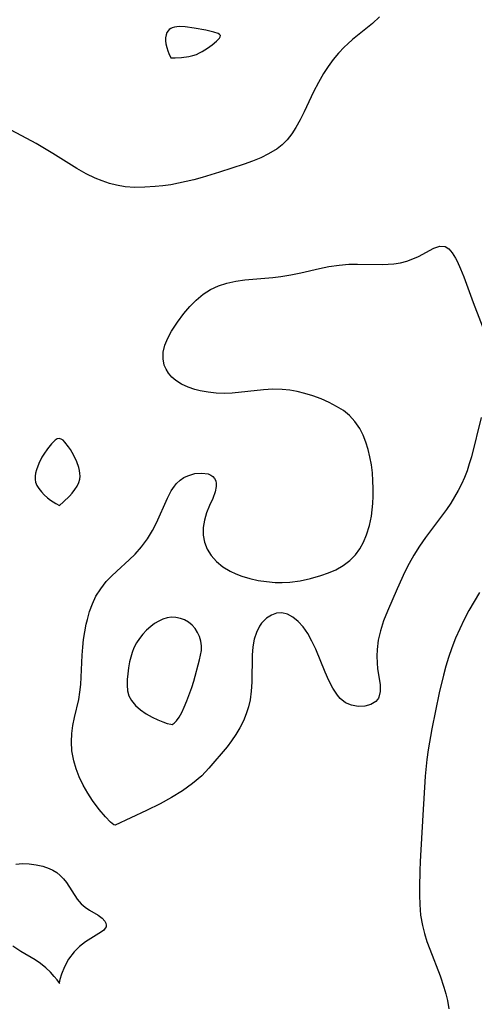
# Model space of a CAD drawing. Header units: metres. Extents: x 1073367 to 1082519, y 1569854 to 1574957.
# Tile 611 of 656: x 1078201 to 1078283, y 1574160 to 1574336. Entities that reach past the tile are written whole.
import ezdxf

# ---------------------------------------------------------------- set-up
doc = ezdxf.new("R2010")
doc.units = ezdxf.units.M
doc.layers.add('CGG_CurvaNivelLidar_v1', color=253, linetype='Continuous', lineweight=30)

msp = doc.modelspace()

# ---------------------------------------------------------------- linework, layer by layer
at = {"layer": 'CGG_CurvaNivelLidar_v1'}
for p, q in [((1078265.9112, 1574336.6425, 70), (1078264.6599, 1574335.445, 70)), ((1078228.7444, 1574334.6726, 70), (1078228.4622, 1574334.5295, 70)), ((1078229.1391, 1574334.7907, 70), (1078228.7444, 1574334.6726, 70)), ((1078229.5655, 1574334.8514, 70), (1078229.1391, 1574334.7907, 70)), ((1078230.0146, 1574334.8691, 70), (1078229.5655, 1574334.8514, 70)), ((1078231.0439, 1574334.8083, 70), (1078230.0146, 1574334.8691, 70)), ((1078232.6475, 1574334.589, 70), (1078231.0439, 1574334.8083, 70)), ((1078234.777, 1574334.2157, 70), (1078232.6475, 1574334.589, 70)), ((1078264.6599, 1574335.445, 70), (1078261.0696, 1574332.525, 70)), ((1078227.5586, 1574332.8684, 70), (1078227.5477, 1574332.3266, 70)), ((1078227.6397, 1574333.3691, 70), (1078227.5586, 1574332.8684, 70)), ((1078227.7829, 1574333.7851, 70), (1078227.6397, 1574333.3691, 70)), ((1078227.9858, 1574334.1203, 70), (1078227.7829, 1574333.7851, 70)), ((1078228.2083, 1574334.3449, 70), (1078227.9858, 1574334.1203, 70)), ((1078228.4622, 1574334.5295, 70), (1078228.2083, 1574334.3449, 70)), ((1078236.2271, 1574333.8935, 70), (1078234.777, 1574334.2157, 70)), ((1078236.9823, 1574333.631, 70), (1078236.2271, 1574333.8935, 70)), ((1078236.6547, 1574332.2333, 70), (1078237.2065, 1574332.8026, 70)), ((1078237.2385, 1574333.472, 70), (1078236.9823, 1574333.631, 70)), ((1078237.2065, 1574332.8026, 70), (1078237.3535, 1574333.0584, 70)), ((1078237.372, 1574333.2847, 70), (1078237.2385, 1574333.472, 70)), ((1078237.3535, 1574333.0584, 70), (1078237.372, 1574333.2847, 70)), ((1078227.5477, 1574332.3266, 70), (1078227.6039, 1574331.7688, 70)), ((1078227.6039, 1574331.7688, 70), (1078227.743, 1574331.132, 70)), ((1078227.743, 1574331.132, 70), (1078227.9311, 1574330.5397, 70)), ((1078235.0433, 1574331.0056, 70), (1078235.9004, 1574331.6235, 70)), ((1078235.9004, 1574331.6235, 70), (1078236.6547, 1574332.2333, 70)), ((1078259.6, 1574331.1889, 70), (1078258.5777, 1574330.0971, 70)), ((1078260.2176, 1574331.7803, 70), (1078259.6, 1574331.1889, 70)), ((1078261.0696, 1574332.525, 70), (1078260.2176, 1574331.7803, 70)), ((1078227.9311, 1574330.5397, 70), (1078228.1343, 1574330.0248, 70)), ((1078228.1343, 1574330.0248, 70), (1078228.5, 1574329.287, 70)), ((1078228.5, 1574329.287, 70), (1078229.2642, 1574329.2811, 70)), ((1078229.2642, 1574329.2811, 70), (1078230.4022, 1574329.3333, 70)), ((1078230.4022, 1574329.3333, 70), (1078231.7447, 1574329.5061, 70)), ((1078231.7447, 1574329.5061, 70), (1078232.4133, 1574329.6603, 70)), ((1078232.4133, 1574329.6603, 70), (1078233.065, 1574329.8779, 70)), ((1078233.065, 1574329.8779, 70), (1078233.6427, 1574330.1359, 70)), ((1078233.6427, 1574330.1359, 70), (1078234.1309, 1574330.4121, 70)), ((1078234.1309, 1574330.4121, 70), (1078235.0433, 1574331.0056, 70)), ((1078258.5777, 1574330.0971, 70), (1078257.6203, 1574328.9364, 70)), ((1078256.7265, 1574327.7164, 70), (1078255.8975, 1574326.4441, 70)), ((1078257.6203, 1574328.9364, 70), (1078256.7265, 1574327.7164, 70)), ((1078255.8975, 1574326.4441, 70), (1078254.9667, 1574324.8194, 70)), ((1078254.9667, 1574324.8194, 70), (1078254.1129, 1574323.1494, 70)), ((1078254.1129, 1574323.1494, 70), (1078252.4196, 1574319.5771, 70)), ((1078252.4196, 1574319.5771, 70), (1078251.6896, 1574318.134, 70)), ((1078251.6896, 1574318.134, 70), (1078250.908, 1574316.7506, 70)), ((1078202.6765, 1574314.824, 70), (1078198.8048, 1574316.8564, 70)), ((1078250.1685, 1574315.6204, 70), (1078249.3482, 1574314.5772, 70)), ((1078250.908, 1574316.7506, 70), (1078250.1685, 1574315.6204, 70)), ((1078204.3337, 1574313.9018, 70), (1078202.6765, 1574314.824, 70)), ((1078207.3428, 1574312.0989, 70), (1078204.3337, 1574313.9018, 70)), ((1078248.4455, 1574313.6651, 70), (1078247.5377, 1574312.946, 70)), ((1078249.3482, 1574314.5772, 70), (1078248.4455, 1574313.6651, 70)), ((1078211.6111, 1574309.4175, 70), (1078207.3428, 1574312.0989, 70)), ((1078246.038, 1574312.0287, 70), (1078244.632, 1574311.3456, 70)), ((1078247.5377, 1574312.946, 70), (1078246.038, 1574312.0287, 70)), ((1078241.6296, 1574310.1863, 70), (1078237.1957, 1574308.7543, 70)), ((1078243.1562, 1574310.7384, 70), (1078241.6296, 1574310.1863, 70)), ((1078244.632, 1574311.3456, 70), (1078243.1562, 1574310.7384, 70)), ((1078213.2908, 1574308.4772, 70), (1078211.6111, 1574309.4175, 70)), ((1078214.9356, 1574307.6916, 70), (1078213.2908, 1574308.4772, 70)), ((1078237.1957, 1574308.7543, 70), (1078234.1139, 1574307.8126, 70)), ((1078216.194, 1574307.1817, 70), (1078214.9356, 1574307.6916, 70)), ((1078217.4722, 1574306.7505, 70), (1078216.194, 1574307.1817, 70)), ((1078218.7707, 1574306.4129, 70), (1078217.4722, 1574306.7505, 70)), ((1078220.278, 1574306.1607, 70), (1078218.7707, 1574306.4129, 70)), ((1078227.0818, 1574306.3284, 70), (1078225.6651, 1574306.1848, 70)), ((1078228.4991, 1574306.5229, 70), (1078227.0818, 1574306.3284, 70)), ((1078229.8854, 1574306.7728, 70), (1078228.4991, 1574306.5229, 70)), ((1078232.645, 1574307.413, 70), (1078229.8854, 1574306.7728, 70)), ((1078234.1139, 1574307.8126, 70), (1078232.645, 1574307.413, 70)), ((1078222.0558, 1574306.041, 70), (1078220.278, 1574306.1607, 70)), ((1078223.8537, 1574306.0638, 70), (1078222.0558, 1574306.041, 70)), ((1078225.6651, 1574306.1848, 70), (1078223.8537, 1574306.0638, 70)), ((1078272.9096, 1574293.6701, 70), (1078275.6951, 1574295.1617, 70)), ((1078275.6951, 1574295.1617, 70), (1078276.7428, 1574295.4975, 70)), ((1078276.7428, 1574295.4975, 70), (1078277.6854, 1574295.4452, 70)), ((1078277.6854, 1574295.4452, 70), (1078278.37, 1574295.0225, 70)), ((1078278.37, 1574295.0225, 70), (1078278.9823, 1574294.3048, 70)), ((1078278.9823, 1574294.3048, 70), (1078279.5553, 1574293.3636, 70)), ((1078258.701, 1574292.1129, 70), (1078260.4347, 1574292.2449, 70)), ((1078260.4347, 1574292.2449, 70), (1078261.9543, 1574292.2789, 70)), ((1078261.9543, 1574292.2789, 70), (1078266.3914, 1574292.225, 70)), ((1078266.3914, 1574292.225, 70), (1078267.4595, 1574292.2406, 70)), ((1078267.4595, 1574292.2406, 70), (1078268.5026, 1574292.3122, 70)), ((1078268.5026, 1574292.3122, 70), (1078269.6833, 1574292.5009, 70)), ((1078269.6833, 1574292.5009, 70), (1078270.8192, 1574292.802, 70)), ((1078270.8192, 1574292.802, 70), (1078271.896, 1574293.2022, 70)), ((1078271.896, 1574293.2022, 70), (1078272.9096, 1574293.6701, 70)), ((1078279.5553, 1574293.3636, 70), (1078279.8428, 1574292.8125, 70)), ((1078279.8428, 1574292.8125, 70), (1078280.4637, 1574291.4456, 70)), ((1078250.0195, 1574290.3549, 70), (1078251.7976, 1574290.7055, 70)), ((1078251.7976, 1574290.7055, 70), (1078255.1565, 1574291.4732, 70)), ((1078255.1565, 1574291.4732, 70), (1078256.8234, 1574291.8224, 70)), ((1078256.8234, 1574291.8224, 70), (1078258.701, 1574292.1129, 70)), ((1078280.4637, 1574291.4456, 70), (1078281.0378, 1574289.996, 70)), ((1078237.0242, 1574288.3809, 70), (1078238.525, 1574288.8906, 70)), ((1078238.525, 1574288.8906, 70), (1078240.1378, 1574289.2509, 70)), ((1078240.1378, 1574289.2509, 70), (1078241.795, 1574289.4794, 70)), ((1078241.795, 1574289.4794, 70), (1078246.7964, 1574289.9011, 70)), ((1078246.7964, 1574289.9011, 70), (1078248.2272, 1574290.0717, 70)), ((1078248.2272, 1574290.0717, 70), (1078250.0195, 1574290.3549, 70)), ((1078281.0378, 1574289.996, 70), (1078282.7392, 1574285.416, 70)), ((1078234.2795, 1574286.8777, 70), (1078235.6019, 1574287.7105, 70)), ((1078235.6019, 1574287.7105, 70), (1078237.0242, 1574288.3809, 70)), ((1078231.8839, 1574284.6664, 70), (1078233.0272, 1574285.8385, 70)), ((1078233.0272, 1574285.8385, 70), (1078234.2795, 1574286.8777, 70)), ((1078282.7392, 1574285.416, 70), (1078285.3682, 1574278.5665, 70)), ((1078229.6857, 1574281.8797, 70), (1078230.8283, 1574283.4083, 70)), ((1078230.8283, 1574283.4083, 70), (1078231.8839, 1574284.6664, 70)), ((1078228.6167, 1574280.2728, 70), (1078229.6857, 1574281.8797, 70)), ((1078227.9357, 1574279.0132, 70), (1078228.6167, 1574280.2728, 70)), ((1078227.4256, 1574277.7403, 70), (1078227.9357, 1574279.0132, 70)), ((1078227.1078, 1574275.3055, 70), (1078227.1356, 1574276.4676, 70)), ((1078227.1356, 1574276.4676, 70), (1078227.4256, 1574277.7403, 70)), ((1078227.3226, 1574274.19, 70), (1078227.1078, 1574275.3055, 70)), ((1078227.6305, 1574273.4356, 70), (1078227.3226, 1574274.19, 70)), ((1078228.0595, 1574272.7336, 70), (1078227.6305, 1574273.4356, 70)), ((1078228.6642, 1574272.0292, 70), (1078228.0595, 1574272.7336, 70)), ((1078229.3901, 1574271.4079, 70), (1078228.6642, 1574272.0292, 70)), ((1078230.4195, 1574270.7669, 70), (1078229.3901, 1574271.4079, 70)), ((1078231.5723, 1574270.244, 70), (1078230.4195, 1574270.7669, 70)), ((1078232.8182, 1574269.8259, 70), (1078231.5723, 1574270.244, 70)), ((1078233.7801, 1574269.5791, 70), (1078232.8182, 1574269.8259, 70)), ((1078235.1887, 1574269.3095, 70), (1078233.7801, 1574269.5791, 70)), ((1078236.6364, 1574269.1398, 70), (1078235.1887, 1574269.3095, 70)), ((1078245.0933, 1574269.7439, 70), (1078239.5018, 1574269.1455, 70)), ((1078246.7761, 1574269.844, 70), (1078245.0933, 1574269.7439, 70)), ((1078248.4468, 1574269.8241, 70), (1078246.7761, 1574269.844, 70)), ((1078249.8175, 1574269.6835, 70), (1078248.4468, 1574269.8241, 70)), ((1078251.1727, 1574269.4399, 70), (1078249.8175, 1574269.6835, 70)), ((1078252.5093, 1574269.1105, 70), (1078251.1727, 1574269.4399, 70)), ((1078238.1098, 1574269.0853, 70), (1078236.6364, 1574269.1398, 70)), ((1078239.5018, 1574269.1455, 70), (1078238.1098, 1574269.0853, 70)), ((1078253.9614, 1574268.6621, 70), (1078252.5093, 1574269.1105, 70)), ((1078255.4447, 1574268.1117, 70), (1078253.9614, 1574268.6621, 70)), ((1078256.8759, 1574267.4849, 70), (1078255.4447, 1574268.1117, 70)), ((1078258.2367, 1574266.7808, 70), (1078256.8759, 1574267.4849, 70)), ((1078259.4389, 1574266.031, 70), (1078258.2367, 1574266.7808, 70)), ((1078260.5238, 1574265.163, 70), (1078259.4389, 1574266.031, 70)), ((1078261.5305, 1574264.0557, 70), (1078260.5238, 1574265.163, 70)), ((1078262.3767, 1574262.7942, 70), (1078261.5305, 1574264.0557, 70)), ((1078284.1608, 1574264.7603, 70), (1078282.4021, 1574257.7049, 70)), ((1078262.9843, 1574261.6156, 70), (1078262.3767, 1574262.7942, 70)), ((1078207.4126, 1574260.4308, 70.5), (1078207.0584, 1574260.06, 70.5)), ((1078207.7667, 1574260.7304, 70.5), (1078207.4126, 1574260.4308, 70.5)), ((1078208.1189, 1574260.9329, 70.5), (1078207.7667, 1574260.7304, 70.5)), ((1078208.4675, 1574261.0036, 70.5), (1078208.1189, 1574260.9329, 70.5)), ((1078208.8156, 1574260.9127, 70.5), (1078208.4675, 1574261.0036, 70.5)), ((1078209.1588, 1574260.6869, 70.5), (1078208.8156, 1574260.9127, 70.5)), ((1078209.4975, 1574260.3618, 70.5), (1078209.1588, 1574260.6869, 70.5)), ((1078263.4914, 1574260.365, 70), (1078262.9843, 1574261.6156, 70)), ((1078206.3573, 1574259.1775, 70.5), (1078205.6842, 1574258.1819, 70.5)), ((1078207.0584, 1574260.06, 70.5), (1078206.3573, 1574259.1775, 70.5)), ((1078210.1599, 1574259.5141, 70.5), (1078209.4975, 1574260.3618, 70.5)), ((1078210.481, 1574259.0262, 70.5), (1078210.1599, 1574259.5141, 70.5)), ((1078211.0894, 1574257.9753, 70.5), (1078210.481, 1574259.0262, 70.5)), ((1078263.9013, 1574259.0565, 70), (1078263.4914, 1574260.365, 70)), ((1078264.215, 1574257.7182, 70), (1078263.9013, 1574259.0565, 70)), ((1078205.3687, 1574257.6574, 70.5), (1078204.8069, 1574256.5512, 70.5)), ((1078205.6842, 1574258.1819, 70.5), (1078205.3687, 1574257.6574, 70.5)), ((1078211.6153, 1574256.859, 70.5), (1078211.0894, 1574257.9753, 70.5)), ((1078264.4637, 1574256.3126, 70), (1078264.215, 1574257.7182, 70)), ((1078282.4021, 1574257.7049, 70), (1078282.0428, 1574256.447, 70)), ((1078204.3767, 1574255.3951, 70.5), (1078204.2285, 1574254.8157, 70.5)), ((1078204.8069, 1574256.5512, 70.5), (1078204.3767, 1574255.3951, 70.5)), ((1078211.9679, 1574255.8106, 70.5), (1078211.6153, 1574256.859, 70.5)), ((1078212.0922, 1574255.2815, 70.5), (1078211.9679, 1574255.8106, 70.5)), ((1078212.1749, 1574254.7545, 70.5), (1078212.0922, 1574255.2815, 70.5)), ((1078264.6453, 1574254.882, 70), (1078264.4637, 1574256.3126, 70)), ((1078281.6377, 1574255.2073, 70), (1078281.1713, 1574253.9923, 70)), ((1078282.0428, 1574256.447, 70), (1078281.6377, 1574255.2073, 70)), ((1078204.1424, 1574254.2415, 70.5), (1078204.1402, 1574253.6773, 70.5)), ((1078204.1402, 1574253.6773, 70.5), (1078204.2387, 1574253.1585, 70.5)), ((1078204.2285, 1574254.8157, 70.5), (1078204.1424, 1574254.2415, 70.5)), ((1078211.9757, 1574253.1134, 70.5), (1078212.1617, 1574253.7112, 70.5)), ((1078212.1617, 1574253.7112, 70.5), (1078212.2061, 1574254.2335, 70.5)), ((1078212.2061, 1574254.2335, 70.5), (1078212.1749, 1574254.7545, 70.5)), ((1078229.5289, 1574252.9254, 70), (1078230.1772, 1574253.5397, 70)), ((1078230.1772, 1574253.5397, 70), (1078230.8319, 1574253.9944, 70)), ((1078230.8319, 1574253.9944, 70), (1078231.5251, 1574254.343, 70)), ((1078231.5251, 1574254.343, 70), (1078232.8052, 1574254.7177, 70)), ((1078232.8052, 1574254.7177, 70), (1078234.054, 1574254.8117, 70)), ((1078234.054, 1574254.8117, 70), (1078235.1667, 1574254.6497, 70)), ((1078235.1667, 1574254.6497, 70), (1078235.6439, 1574254.468, 70)), ((1078235.6439, 1574254.468, 70), (1078236.0415, 1574254.2044, 70)), ((1078236.0415, 1574254.2044, 70), (1078236.3424, 1574253.8529, 70)), ((1078236.3424, 1574253.8529, 70), (1078236.5456, 1574253.4212, 70)), ((1078236.5456, 1574253.4212, 70), (1078236.6421, 1574252.9639, 70)), ((1078264.7575, 1574253.4359, 70), (1078264.6453, 1574254.882, 70)), ((1078264.7974, 1574252.0644, 70), (1078264.7575, 1574253.4359, 70)), ((1078281.1713, 1574253.9923, 70), (1078280.6468, 1574252.8369, 70)), ((1078204.2387, 1574253.1585, 70.5), (1078204.4723, 1574252.6042, 70.5)), ((1078204.4723, 1574252.6042, 70.5), (1078204.8261, 1574252.0266, 70.5)), ((1078204.8261, 1574252.0266, 70.5), (1078205.2736, 1574251.45, 70.5)), ((1078210.787, 1574251.2382, 70.5), (1078211.2568, 1574251.8542, 70.5)), ((1078211.2568, 1574251.8542, 70.5), (1078211.6636, 1574252.4868, 70.5)), ((1078211.6636, 1574252.4868, 70.5), (1078211.9757, 1574253.1134, 70.5)), ((1078227.8808, 1574250.314, 70), (1078228.5786, 1574251.6274, 70)), ((1078228.5786, 1574251.6274, 70), (1078229.1456, 1574252.465, 70)), ((1078229.1456, 1574252.465, 70), (1078229.5289, 1574252.9254, 70)), ((1078236.6444, 1574252.3893, 70), (1078236.4512, 1574251.468, 70)), ((1078236.6421, 1574252.9639, 70), (1078236.6444, 1574252.3893, 70)), ((1078264.78, 1574250.6937, 70), (1078264.7974, 1574252.0644, 70)), ((1078280.0631, 1574251.7059, 70), (1078279.4037, 1574250.5466, 70)), ((1078280.6468, 1574252.8369, 70), (1078280.0631, 1574251.7059, 70)), ((1078205.2736, 1574251.45, 70.5), (1078205.788, 1574250.8982, 70.5)), ((1078205.788, 1574250.8982, 70.5), (1078206.3426, 1574250.3939, 70.5)), ((1078206.3426, 1574250.3939, 70.5), (1078206.8735, 1574249.9799, 70.5)), ((1078206.8735, 1574249.9799, 70.5), (1078207.8318, 1574249.3513, 70.5)), ((1078209.2551, 1574249.6435, 70.5), (1078210.2853, 1574250.6609, 70.5)), ((1078210.2853, 1574250.6609, 70.5), (1078210.787, 1574251.2382, 70.5)), ((1078225.9414, 1574245.9037, 70), (1078227.8808, 1574250.314, 70)), ((1078235.9961, 1574250.2838, 70), (1078235.4266, 1574249.0189, 70)), ((1078236.4512, 1574251.468, 70), (1078235.9961, 1574250.2838, 70)), ((1078264.7119, 1574249.331, 70), (1078264.78, 1574250.6937, 70)), ((1078279.4037, 1574250.5466, 70), (1078278.6983, 1574249.4096, 70)), ((1078207.8318, 1574249.3513, 70.5), (1078208.5, 1574248.991, 70.5)), ((1078208.5, 1574248.991, 70.5), (1078209.2551, 1574249.6435, 70.5)), ((1078235.4266, 1574249.0189, 70), (1078234.8773, 1574247.6664, 70)), ((1078264.4768, 1574247.1164, 70), (1078264.6177, 1574248.2165, 70)), ((1078264.6177, 1574248.2165, 70), (1078264.7119, 1574249.331, 70)), ((1078277.9486, 1574248.2972, 70), (1078274.2028, 1574243.2554, 70)), ((1078278.6983, 1574249.4096, 70), (1078277.9486, 1574248.2972, 70)), ((1078234.5009, 1574246.3692, 70), (1078234.2907, 1574245.0275, 70)), ((1078234.8773, 1574247.6664, 70), (1078234.5009, 1574246.3692, 70)), ((1078264.126, 1574245.3914, 70), (1078264.4768, 1574247.1164, 70)), ((1078225.2092, 1574244.4999, 70), (1078225.9414, 1574245.9037, 70)), ((1078234.2907, 1574245.0275, 70), (1078234.2954, 1574243.6772, 70)), ((1078263.6208, 1574243.7364, 70), (1078264.126, 1574245.3914, 70)), ((1078223.2472, 1574241.6023, 70), (1078224.2867, 1574243.0125, 70)), ((1078224.2867, 1574243.0125, 70), (1078225.2092, 1574244.4999, 70)), ((1078234.2954, 1574243.6772, 70), (1078234.5435, 1574242.4016, 70)), ((1078263.083, 1574242.4413, 70), (1078263.6208, 1574243.7364, 70)), ((1078274.2028, 1574243.2554, 70), (1078273.1126, 1574241.6946, 70)), ((1078222.0965, 1574240.2899, 70), (1078223.2472, 1574241.6023, 70)), ((1078234.5435, 1574242.4016, 70), (1078235.0203, 1574241.1795, 70)), ((1078235.0203, 1574241.1795, 70), (1078235.7113, 1574240.0427, 70)), ((1078261.6224, 1574240.1393, 70), (1078262.4234, 1574241.2337, 70)), ((1078262.4234, 1574241.2337, 70), (1078263.083, 1574242.4413, 70)), ((1078273.1126, 1574241.6946, 70), (1078272.0897, 1574240.0916, 70)), ((1078218.7977, 1574237.2513, 70), (1078221.0237, 1574239.2465, 70)), ((1078221.0237, 1574239.2465, 70), (1078222.0965, 1574240.2899, 70)), ((1078235.7113, 1574240.0427, 70), (1078236.6726, 1574238.9562, 70)), ((1078260.5864, 1574239.1137, 70), (1078261.6224, 1574240.1393, 70)), ((1078272.0897, 1574240.0916, 70), (1078271.2631, 1574238.6294, 70)), ((1078236.6726, 1574238.9562, 70), (1078237.8272, 1574238.0078, 70)), ((1078237.8272, 1574238.0078, 70), (1078239.1399, 1574237.2062, 70)), ((1078256.7628, 1574236.9112, 70), (1078258.0822, 1574237.4918, 70)), ((1078258.0822, 1574237.4918, 70), (1078259.3959, 1574238.235, 70)), ((1078259.3959, 1574238.235, 70), (1078260.5864, 1574239.1137, 70)), ((1078271.2631, 1574238.6294, 70), (1078270.4976, 1574237.1327, 70)), ((1078216.9144, 1574235.3465, 70), (1078217.8288, 1574236.321, 70)), ((1078217.8288, 1574236.321, 70), (1078218.7977, 1574237.2513, 70)), ((1078239.1399, 1574237.2062, 70), (1078240.1606, 1574236.7289, 70)), ((1078240.1606, 1574236.7289, 70), (1078241.236, 1574236.3243, 70)), ((1078241.236, 1574236.3243, 70), (1078242.6643, 1574235.902, 70)), ((1078242.6643, 1574235.902, 70), (1078244.1433, 1574235.5765, 70)), ((1078251.7086, 1574235.522, 70), (1078253.5681, 1574235.9109, 70)), ((1078253.5681, 1574235.9109, 70), (1078255.3789, 1574236.4219, 70)), ((1078255.3789, 1574236.4219, 70), (1078256.7628, 1574236.9112, 70)), ((1078270.4976, 1574237.1327, 70), (1078269.0858, 1574234.0838, 70)), ((1078215.0417, 1574232.7248, 70), (1078215.9017, 1574234.0818, 70)), ((1078215.9017, 1574234.0818, 70), (1078216.9144, 1574235.3465, 70)), ((1078244.1433, 1574235.5765, 70), (1078245.6575, 1574235.3475, 70)), ((1078245.6575, 1574235.3475, 70), (1078247.1936, 1574235.2214, 70)), ((1078247.1936, 1574235.2214, 70), (1078248.4792, 1574235.2034, 70)), ((1078248.4792, 1574235.2034, 70), (1078249.8196, 1574235.2752, 70)), ((1078249.8196, 1574235.2752, 70), (1078251.7086, 1574235.522, 70)), ((1078269.0858, 1574234.0838, 70), (1078267.3484, 1574230.0595, 70)), ((1078214.416, 1574231.3993, 70), (1078215.0417, 1574232.7248, 70)), ((1078283.8688, 1574233.3952, 70.5), (1078282.8905, 1574231.7966, 70.5)), ((1078213.9168, 1574230.0054, 70), (1078214.416, 1574231.3993, 70)), ((1078282.8905, 1574231.7966, 70.5), (1078281.9625, 1574230.1715, 70.5)), ((1078213.5107, 1574228.5619, 70), (1078213.9168, 1574230.0054, 70)), ((1078227.8265, 1574228.8373, 70), (1078227.0599, 1574228.5936, 70)), ((1078228.5995, 1574228.9576, 70), (1078227.8265, 1574228.8373, 70)), ((1078229.4097, 1574228.93, 70), (1078228.5995, 1574228.9576, 70)), ((1078230.2044, 1574228.7621, 70), (1078229.4097, 1574228.93, 70)), ((1078230.9669, 1574228.474, 70), (1078230.2044, 1574228.7621, 70)), ((1078245.6541, 1574228.8018, 70), (1078244.7561, 1574227.888, 70)), ((1078246.5207, 1574229.3524, 70), (1078245.6541, 1574228.8018, 70)), ((1078247.453, 1574229.6797, 70), (1078246.5207, 1574229.3524, 70)), ((1078248.4208, 1574229.7398, 70), (1078247.453, 1574229.6797, 70)), ((1078249.4166, 1574229.4888, 70), (1078248.4208, 1574229.7398, 70)), ((1078250.3963, 1574228.9614, 70), (1078249.4166, 1574229.4888, 70)), ((1078251.3354, 1574228.2044, 70), (1078250.3963, 1574228.9614, 70)), ((1078267.3484, 1574230.0595, 70), (1078266.6545, 1574228.3102, 70)), ((1078281.9625, 1574230.1715, 70.5), (1078281.1076, 1574228.5426, 70.5)), ((1078213.0505, 1574226.3787, 70), (1078213.3143, 1574227.7337, 70)), ((1078213.3143, 1574227.7337, 70), (1078213.5107, 1574228.5619, 70)), ((1078224.8771, 1574227.3147, 70), (1078224.1454, 1574226.6694, 70)), ((1078225.5764, 1574227.8199, 70), (1078224.8771, 1574227.3147, 70)), ((1078226.3072, 1574228.2493, 70), (1078225.5764, 1574227.8199, 70)), ((1078227.0599, 1574228.5936, 70), (1078226.3072, 1574228.2493, 70)), ((1078231.6779, 1574228.0762, 70), (1078230.9669, 1574228.474, 70)), ((1078232.3137, 1574227.5708, 70), (1078231.6779, 1574228.0762, 70)), ((1078232.8535, 1574226.9568, 70), (1078232.3137, 1574227.5708, 70)), ((1078233.2947, 1574226.2575, 70), (1078232.8535, 1574226.9568, 70)), ((1078244.4037, 1574227.3622, 70), (1078243.864, 1574226.2607, 70)), ((1078244.7561, 1574227.888, 70), (1078244.4037, 1574227.3622, 70)), ((1078252.2082, 1574227.2518, 70), (1078251.3354, 1574228.2044, 70)), ((1078253.046, 1574226.0489, 70), (1078252.2082, 1574227.2518, 70)), ((1078266.6545, 1574228.3102, 70), (1078266.0795, 1574226.5528, 70)), ((1078280.3116, 1574226.8864, 70.5), (1078279.5765, 1574225.2041, 70.5)), ((1078281.1076, 1574228.5426, 70.5), (1078280.3116, 1574226.8864, 70.5)), ((1078212.8469, 1574225.0031, 70), (1078213.0505, 1574226.3787, 70)), ((1078222.8521, 1574225.1796, 70), (1078222.3076, 1574224.3546, 70)), ((1078223.4685, 1574225.9534, 70), (1078222.8521, 1574225.1796, 70)), ((1078224.1454, 1574226.6694, 70), (1078223.4685, 1574225.9534, 70)), ((1078233.637, 1574225.4958, 70), (1078233.2947, 1574226.2575, 70)), ((1078233.8722, 1574224.6895, 70), (1078233.637, 1574225.4958, 70)), ((1078243.864, 1574226.2607, 70), (1078243.4596, 1574225.022, 70)), ((1078253.7977, 1574224.7046, 70), (1078253.046, 1574226.0489, 70)), ((1078266.0795, 1574226.5528, 70), (1078265.6944, 1574224.8564, 70)), ((1078279.5765, 1574225.2041, 70.5), (1078278.9093, 1574223.4953, 70.5)), ((1078212.5929, 1574222.1804, 70), (1078212.6973, 1574223.6145, 70)), ((1078212.6973, 1574223.6145, 70), (1078212.8469, 1574225.0031, 70)), ((1078221.8526, 1574223.4801, 70), (1078221.536, 1574222.661, 70)), ((1078222.3076, 1574224.3546, 70), (1078221.8526, 1574223.4801, 70)), ((1078233.9839, 1574223.8526, 70), (1078233.8722, 1574224.6895, 70)), ((1078233.962, 1574223.026, 70), (1078233.9839, 1574223.8526, 70)), ((1078243.1948, 1574223.6814, 70), (1078243.0645, 1574222.1875, 70)), ((1078243.4596, 1574225.022, 70), (1078243.1948, 1574223.6814, 70)), ((1078254.4811, 1574223.2656, 70), (1078253.7977, 1574224.7046, 70)), ((1078265.6944, 1574224.8564, 70), (1078265.4847, 1574223.1654, 70)), ((1078278.9093, 1574223.4953, 70.5), (1078278.3112, 1574221.7405, 70.5)), ((1078212.3173, 1574216.9105, 70), (1078212.5929, 1574222.1804, 70)), ((1078221.2878, 1574221.812, 70), (1078221.0896, 1574220.9427, 70)), ((1078221.536, 1574222.661, 70), (1078221.2878, 1574221.812, 70)), ((1078233.6471, 1574221.3307, 70), (1078233.8391, 1574222.1847, 70)), ((1078233.8391, 1574222.1847, 70), (1078233.962, 1574223.026, 70)), ((1078243.0645, 1574222.1875, 70), (1078243.0197, 1574217.3035, 70)), ((1078256.1915, 1574219.1094, 70), (1078254.4811, 1574223.2656, 70)), ((1078265.4847, 1574223.1654, 70), (1078265.4446, 1574221.9721, 70)), ((1078265.4446, 1574221.9721, 70), (1078265.4852, 1574220.8083, 70)), ((1078278.3112, 1574221.7405, 70.5), (1078277.8379, 1574220.1732, 70.5)), ((1078220.9022, 1574219.8958, 70), (1078220.7634, 1574218.8437, 70)), ((1078221.0896, 1574220.9427, 70), (1078220.9022, 1574219.8958, 70)), ((1078232.5976, 1574217.5353, 70), (1078233.6471, 1574221.3307, 70)), ((1078265.4852, 1574220.8083, 70), (1078265.5936, 1574219.6886, 70)), ((1078277.8379, 1574220.1732, 70.5), (1078277.4056, 1574218.592, 70.5)), ((1078220.7634, 1574218.8437, 70), (1078220.6792, 1574217.7973, 70)), ((1078256.8463, 1574217.6129, 70), (1078256.1915, 1574219.1094, 70)), ((1078265.5936, 1574219.6886, 70), (1078266.0206, 1574216.8866, 70)), ((1078277.4056, 1574218.592, 70.5), (1078276.6401, 1574215.3997, 70.5)), ((1078212.1889, 1574215.5548, 70), (1078212.3173, 1574216.9105, 70)), ((1078220.6792, 1574217.7973, 70), (1078220.6633, 1574216.7688, 70)), ((1078220.6633, 1574216.7688, 70), (1078220.7409, 1574215.7715, 70)), ((1078231.3575, 1574213.9835, 70), (1078232.2289, 1574216.3795, 70)), ((1078232.2289, 1574216.3795, 70), (1078232.5976, 1574217.5353, 70)), ((1078243.0197, 1574217.3035, 70), (1078242.926, 1574215.7367, 70)), ((1078257.5537, 1574216.2309, 70), (1078256.8463, 1574217.6129, 70)), ((1078266.0206, 1574216.8866, 70), (1078266.0631, 1574215.6747, 70)), ((1078211.9891, 1574214.2388, 70), (1078212.1889, 1574215.5548, 70)), ((1078220.7409, 1574215.7715, 70), (1078220.9829, 1574214.8904, 70)), ((1078220.9829, 1574214.8904, 70), (1078221.4474, 1574214.0158, 70)), ((1078242.926, 1574215.7367, 70), (1078242.7176, 1574214.189, 70)), ((1078258.3767, 1574214.9846, 70), (1078257.5537, 1574216.2309, 70)), ((1078258.8942, 1574214.3937, 70), (1078258.3767, 1574214.9846, 70)), ((1078265.8337, 1574214.6633, 70), (1078265.7368, 1574214.4604, 70)), ((1078266.0631, 1574215.6747, 70), (1078265.8337, 1574214.6633, 70)), ((1078276.6401, 1574215.3997, 70.5), (1078275.3189, 1574208.9306, 70.5)), ((1078211.2014, 1574210.9749, 70), (1078211.9891, 1574214.2388, 70)), ((1078221.4474, 1574214.0158, 70), (1078222.1656, 1574213.1574, 70)), ((1078222.1656, 1574213.1574, 70), (1078223.0639, 1574212.373, 70)), ((1078230.4467, 1574211.8787, 70), (1078230.8921, 1574212.8504, 70)), ((1078230.8921, 1574212.8504, 70), (1078231.3575, 1574213.9835, 70)), ((1078242.4193, 1574212.8934, 70), (1078242.0151, 1574211.6306, 70)), ((1078242.7176, 1574214.189, 70), (1078242.4193, 1574212.8934, 70)), ((1078259.838, 1574213.6352, 70), (1078258.8942, 1574214.3937, 70)), ((1078260.8879, 1574213.1808, 70), (1078259.838, 1574213.6352, 70)), ((1078262.0951, 1574212.9701, 70), (1078260.8879, 1574213.1808, 70)), ((1078263.2868, 1574213.0151, 70), (1078262.0951, 1574212.9701, 70)), ((1078264.3746, 1574213.3057, 70), (1078263.2868, 1574213.0151, 70)), ((1078265.2618, 1574213.8535, 70), (1078264.3746, 1574213.3057, 70)), ((1078265.5967, 1574214.2327, 70), (1078265.2618, 1574213.8535, 70)), ((1078265.7368, 1574214.4604, 70), (1078265.5967, 1574214.2327, 70)), ((1078210.9296, 1574209.5612, 70), (1078211.2014, 1574210.9749, 70)), ((1078223.0639, 1574212.373, 70), (1078224.0711, 1574211.6736, 70)), ((1078224.0711, 1574211.6736, 70), (1078225.1175, 1574211.0702, 70)), ((1078225.1175, 1574211.0702, 70), (1078226.1346, 1574210.5739, 70)), ((1078229.5315, 1574210.4181, 70), (1078229.9932, 1574211.0548, 70)), ((1078229.9932, 1574211.0548, 70), (1078230.4467, 1574211.8787, 70)), ((1078242.0151, 1574211.6306, 70), (1078241.5155, 1574210.4072, 70)), ((1078210.7427, 1574208.1148, 70), (1078210.9296, 1574209.5612, 70)), ((1078226.1346, 1574210.5739, 70), (1078227.0545, 1574210.1946, 70)), ((1078227.0545, 1574210.1946, 70), (1078227.8216, 1574209.9327, 70)), ((1078227.8216, 1574209.9327, 70), (1078228.5, 1574209.7677, 70)), ((1078228.5, 1574209.7677, 70), (1078228.6996, 1574209.7638, 70)), ((1078228.6996, 1574209.7638, 70), (1078229.0692, 1574209.98, 70)), ((1078229.0692, 1574209.98, 70), (1078229.5315, 1574210.4181, 70)), ((1078241.5155, 1574210.4072, 70), (1078240.8863, 1574209.151, 70)), ((1078210.6514, 1574206.634, 70), (1078210.7427, 1574208.1148, 70)), ((1078240.1763, 1574207.9497, 70), (1078239.4023, 1574206.8067, 70)), ((1078240.8863, 1574209.151, 70), (1078240.1763, 1574207.9497, 70)), ((1078275.3189, 1574208.9306, 70.5), (1078274.664, 1574205.2205, 70.5)), ((1078210.7425, 1574205.0037, 70), (1078210.6514, 1574206.634, 70)), ((1078238.578, 1574205.7283, 70), (1078235.3328, 1574201.8803, 70)), ((1078239.4023, 1574206.8067, 70), (1078238.578, 1574205.7283, 70)), ((1078211.0665, 1574203.2066, 70), (1078210.7425, 1574205.0037, 70)), ((1078274.664, 1574205.2205, 70.5), (1078274.4081, 1574203.4389, 70.5)), ((1078211.4943, 1574201.7865, 70), (1078211.0665, 1574203.2066, 70)), ((1078274.4081, 1574203.4389, 70.5), (1078274.1142, 1574200.4554, 70.5)), ((1078212.0576, 1574200.3627, 70), (1078211.4943, 1574201.7865, 70)), ((1078234.0377, 1574200.5418, 70), (1078232.4016, 1574199.1449, 70)), ((1078235.3328, 1574201.8803, 70), (1078234.0377, 1574200.5418, 70)), ((1078274.1142, 1574200.4554, 70.5), (1078273.7205, 1574193.4972, 70.5)), ((1078212.7772, 1574198.8658, 70), (1078212.0576, 1574200.3627, 70)), ((1078213.5845, 1574197.4322, 70), (1078212.7772, 1574198.8658, 70)), ((1078232.4016, 1574199.1449, 70), (1078230.5903, 1574197.856, 70)), ((1078214.4461, 1574196.0967, 70), (1078213.5845, 1574197.4322, 70)), ((1078230.5903, 1574197.856, 70), (1078228.6105, 1574196.6365, 70)), ((1078215.6361, 1574194.4944, 70), (1078214.4461, 1574196.0967, 70)), ((1078226.5614, 1574195.5132, 70), (1078224.122, 1574194.3021, 70)), ((1078228.6105, 1574196.6365, 70), (1078226.5614, 1574195.5132, 70)), ((1078216.7414, 1574193.1916, 70), (1078215.6361, 1574194.4944, 70)), ((1078224.122, 1574194.3021, 70), (1078218.5, 1574191.6613, 70)), ((1078273.7205, 1574193.4972, 70.5), (1078273.2041, 1574185.1521, 70.5)), ((1078217.6485, 1574192.2463, 70), (1078216.7414, 1574193.1916, 70)), ((1078218.2537, 1574191.7276, 70), (1078217.6485, 1574192.2463, 70)), ((1078218.5, 1574191.6613, 70), (1078218.2537, 1574191.7276, 70)), ((1078200.6746, 1574184.7131, 70), (1078201.8501, 1574184.8049, 70)), ((1078201.8501, 1574184.8049, 70), (1078203.0773, 1574184.762, 70)), ((1078203.0773, 1574184.762, 70), (1078204.3175, 1574184.5994, 70)), ((1078204.3175, 1574184.5994, 70), (1078205.5336, 1574184.3216, 70)), ((1078273.2041, 1574185.1521, 70.5), (1078273.1338, 1574183.5003, 70.5)), ((1078205.5336, 1574184.3216, 70), (1078206.6879, 1574183.9226, 70)), ((1078206.6879, 1574183.9226, 70), (1078207.3419, 1574183.6131, 70)), ((1078207.3419, 1574183.6131, 70), (1078208.0096, 1574183.1971, 70)), ((1078208.0096, 1574183.1971, 70), (1078208.6133, 1574182.6928, 70)), ((1078273.1338, 1574183.5003, 70.5), (1078273.0728, 1574180.5644, 70.5)), ((1078208.6133, 1574182.6928, 70), (1078209.2092, 1574182.0679, 70)), ((1078209.2092, 1574182.0679, 70), (1078209.7522, 1574181.3836, 70)), ((1078209.7522, 1574181.3836, 70), (1078211.6823, 1574178.4499, 70)), ((1078273.0728, 1574180.5644, 70.5), (1078273.0794, 1574179.1088, 70.5)), ((1078211.6823, 1574178.4499, 70), (1078212.3945, 1574177.6088, 70)), ((1078212.3945, 1574177.6088, 70), (1078213.1306, 1574176.9838, 70)), ((1078273.0794, 1574179.1088, 70.5), (1078273.1326, 1574177.4379, 70.5)), ((1078273.1326, 1574177.4379, 70.5), (1078273.2998, 1574175.5633, 70.5)), ((1078213.1306, 1574176.9838, 70), (1078213.9229, 1574176.4571, 70)), ((1078213.9229, 1574176.4571, 70), (1078215.4769, 1574175.5236, 70)), ((1078215.4769, 1574175.5236, 70), (1078216.1481, 1574175.0229, 70)), ((1078216.1481, 1574175.0229, 70), (1078216.6452, 1574174.4916, 70)), ((1078216.6452, 1574174.4916, 70), (1078216.8505, 1574174.0986, 70)), ((1078216.8505, 1574174.0986, 70), (1078216.9055, 1574173.7663, 70)), ((1078273.2998, 1574175.5633, 70.5), (1078273.6163, 1574173.7142, 70.5)), ((1078216.063, 1574172.5608, 70), (1078213.1742, 1574170.7615, 70)), ((1078216.4595, 1574172.8792, 70), (1078216.063, 1574172.5608, 70)), ((1078216.7363, 1574173.2116, 70), (1078216.4595, 1574172.8792, 70)), ((1078216.8634, 1574173.4859, 70), (1078216.7363, 1574173.2116, 70)), ((1078216.9055, 1574173.7663, 70), (1078216.8634, 1574173.4859, 70)), ((1078273.6163, 1574173.7142, 70.5), (1078273.9872, 1574172.2793, 70.5)), ((1078273.9872, 1574172.2793, 70.5), (1078274.444, 1574170.8598, 70.5)), ((1078213.1742, 1574170.7615, 70), (1078212.0978, 1574169.9385, 70)), ((1078274.444, 1574170.8598, 70.5), (1078274.9588, 1574169.4494, 70.5)), ((1078201.6064, 1574169.0603, 70), (1078200.1441, 1574169.9726, 70)), ((1078204.1434, 1574167.5458, 70), (1078201.6064, 1574169.0603, 70)), ((1078211.118, 1574168.9696, 70), (1078210.157, 1574167.643, 70)), ((1078212.0978, 1574169.9385, 70), (1078211.118, 1574168.9696, 70)), ((1078274.9588, 1574169.4494, 70.5), (1078276.8195, 1574164.6547, 70.5)), ((1078205.1089, 1574166.8849, 70), (1078204.1434, 1574167.5458, 70)), ((1078206.0734, 1574166.0947, 70), (1078205.1089, 1574166.8849, 70)), ((1078210.157, 1574167.643, 70), (1078209.4226, 1574166.2661, 70)), ((1078206.8966, 1574165.3048, 70), (1078206.0734, 1574166.0947, 70)), ((1078207.5699, 1574164.5773, 70), (1078206.8966, 1574165.3048, 70)), ((1078209.4226, 1574166.2661, 70), (1078208.8996, 1574164.9988, 70)), ((1078208.0804, 1574163.9709, 70), (1078207.5699, 1574164.5773, 70)), ((1078208.3871, 1574163.5666, 70), (1078208.0804, 1574163.9709, 70)), ((1078208.4694, 1574163.413, 70), (1078208.3871, 1574163.5666, 70)), ((1078208.4694, 1574163.413, 70), (1078208.468, 1574163.4054, 70)), ((1078208.468, 1574163.4054, 70), (1078208.5, 1574163.308, 70)), ((1078208.5798, 1574163.9957, 70), (1078208.4694, 1574163.413, 70)), ((1078208.5083, 1574163.3405, 70), (1078208.4694, 1574163.413, 70)), ((1078208.5, 1574163.308, 70), (1078208.5083, 1574163.3405, 70)), ((1078208.8996, 1574164.9988, 70), (1078208.5798, 1574163.9957, 70)), ((1078276.8195, 1574164.6547, 70.5), (1078277.497, 1574162.616, 70.5)), ((1078277.497, 1574162.616, 70.5), (1078277.8217, 1574161.4347, 70.5)), ((1078277.8217, 1574161.4347, 70.5), (1078278.0962, 1574160.2461, 70.5)), ((1078278.0962, 1574160.2461, 70.5), (1078278.3602, 1574158.7824, 70.5))]:
    msp.add_line(p, q, dxfattribs=at)

doc.saveas('drawing.dxf')
